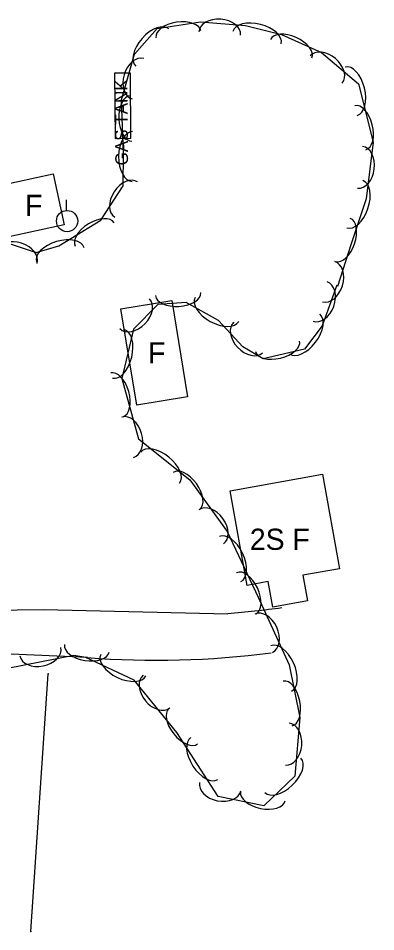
# Model space of a CAD drawing. Extents: x 954793 to 988390, y 1867850 to 1924428.
# Drawn here: x 961116.7 to 961200.9, y 1904919.2 to 1905134.4 of the extents above; entities that cross this region are included whole.
import ezdxf

# ---------------------------------------------------------------- set-up
doc = ezdxf.new("R2010")
doc.units = 0
for name, color, linetype in [('S_BUILDING', 7, 'Continuous'), ('S_BUILDING_ANNOT', 7, 'Continuous'), ('S_DRIVEWAY', 7, 'Continuous'), ('S_TANK', 7, 'Continuous'), ('S_TANK_ANNOT', 7, 'Continuous'), ('S_TREE', 7, 'Continuous'), ('S_UTILITY_POLE', 7, 'Continuous'), ('S_UTL_PT_SYM', 7, 'Continuous'), ('S_WATER_UTILITIES', 7, 'Continuous')]:
    doc.layers.add(name, color=color, linetype=linetype)

msp = doc.modelspace()

# ---------------------------------------------------------------- linework, layer by layer
at = {"layer": 'S_BUILDING'}
for points in [[(961124.96, 1905097.69), (961127.56, 1905085.67), (961114.53, 1905082.84), (961111.93, 1905094.86)], [(961152.84, 1905067.89), (961156.58, 1905045.18), (961144.61, 1905043.21), (961140.87, 1905065.92)], [(961166.6, 1905023.08), (961188.39, 1905026.98), (961192.38, 1905004.71), (961183.75, 1905003.17), (961184.83, 1904997.15), (961176.65, 1904995.68), (961175.57, 1905001.68), (961170.59, 1905000.79)]]:
    msp.add_lwpolyline(points, close=True, dxfattribs=at)
at = {"layer": 'S_DRIVEWAY'}
for points in [[(961091.28, 1904994.72), (961122.72, 1904995.07), (961166.09, 1904994.12)], [(961133.02, 1904983.77), (961113.21, 1904984.69)]]:
    msp.add_lwpolyline(points, dxfattribs=at)
for centre, major_axis, ratio, start_param, end_param in [((961173.93, 1905007.81), (70.97, 8.54), 0.178469, 4.580169, 4.759647), ((961150.94, 1905192.38), (198.83, 72.57), 0.986926, 4.281754, 4.486735)]:
    msp.add_ellipse(centre, major_axis=major_axis, ratio=ratio, start_param=start_param, end_param=end_param, dxfattribs=at)
at = {"layer": 'S_TANK'}
msp.add_lwpolyline([(961139.41, 1905121.41), (961139.54, 1905106.05), (961143.26, 1905106.08), (961143.13, 1905121.44)], close=True, dxfattribs=at)
at = {"layer": 'S_TREE'}
for points in [[(961114.82, 1905081.19), (961120.92, 1905079.19), (961126.23, 1905080.75), (961136.15, 1905086.78), (961141.4, 1905094.91), (961141.46, 1905102.54), (961141.02, 1905115.15), (961144.07, 1905125.86), (961149.43, 1905131.94), (961159.6, 1905133.5), (961170.25, 1905132.67), (961178.73, 1905130.52), (961188.11, 1905126.32), (961196.85, 1905118.94), (961200.32, 1905105.18)], [(961200.32, 1905105.18), (961198.67, 1905091.84), (961195.08, 1905081.21), (961192.55, 1905073.18), (961191.93, 1905071.16)], [(961191.72, 1905071.5), (961188.28, 1905061.91), (961184.1, 1905056.43), (961174.35, 1905054.12), (961169.63, 1905056.98), (961163.84, 1905063.17), (961156.22, 1905067.38), (961149.6, 1905066.95), (961143.87, 1905061.12), (961141.08, 1905049.48), (961145.05, 1905035.31), (961157.08, 1905025.65), (961165.9, 1905013.44), (961173.19, 1904998.04), (961180.54, 1904982.1), (961182.99, 1904969.67), (961181.85, 1904955.83), (961174.53, 1904948.9), (961163.79, 1904951.07), (961154.06, 1904966.11), (961144.03, 1904978.43), (961132.66, 1904983.83), (961129.81, 1904984.31), (961114.21, 1904981.2)]]:
    msp.add_lwpolyline(points, dxfattribs=at)
for centre, major_axis, ratio in [((961154.42, 1905130.56), (-5.29, -0.81), 0.540699), ((961164.14, 1905130.75), (-4.94, 0.39), 0.685311), ((961172.95, 1905129.79), (-5.69, 1.44), 0.55008), ((961148.28, 1905127.44), (-3.88, -4.4), 0.55008), ((961181, 1905127.18), (-4.88, 2.18), 0.540699), ((961144.91, 1905120.12), (-1.36, -4.77), 0.685311), ((961189.22, 1905122.27), (-3.78, 3.2), 0.685311), ((961195.11, 1905117.18), (-1.43, 5.69), 0.55008), ((961143.3, 1905110.77), (0.19, -5.34), 0.540699), ((961197.28, 1905108.58), (-1.31, 5.18), 0.540699), ((961143.58, 1905101.81), (-0.05, -5.87), 0.55008), ((961197.19, 1905099.25), (0.61, 4.92), 0.685311), ((961142.13, 1905091.65), (-2.69, -4.16), 0.685311), ((961196, 1905090.55), (1.88, 5.56), 0.55008), ((961134.72, 1905083.43), (-4.57, -2.78), 0.540699), ((961193.16, 1905082.15), (1.71, 5.06), 0.540699), ((961116.43, 1905078.16), (-4.71, 1.55), 0.685311), ((961126.61, 1905078.65), (-5.63, -1.65), 0.55008), ((961189.8, 1905072.33), (1.44, 4.74), 0.685311), ((961187.81, 1905067.64), (1.67, 4.66), 0.685311), ((961154.37, 1905069.39), (5.33, 0.35), 0.540699), ((961144.13, 1905064.78), (3.47, 3.53), 0.685311), ((961163.5, 1905065.78), (5.14, -2.84), 0.55008), ((961170.84, 1905059.17), (3.38, -3.62), 0.685311), ((961184.15, 1905059.99), (3.56, 4.66), 0.55008), ((961140.3, 1905055.32), (1.37, 5.71), 0.55008), ((961177.77, 1905057.11), (5.2, 1.23), 0.540699), ((961139.94, 1905045.66), (-1.44, 5.15), 0.540699), ((961142.48, 1905035.67), (-1.34, 4.77), 0.685311), ((961150.13, 1905028.51), (-4.57, 3.68), 0.55008), ((961156.33, 1905023.06), (-3.13, 4.33), 0.540699), ((961162.15, 1905014.56), (-2.9, 4.02), 0.685311), ((961166.62, 1905006.97), (-2.51, 5.3), 0.55008), ((961170.42, 1904998.95), (-2.29, 4.83), 0.540699), ((961174.5, 1904989.52), (-2.07, 4.5), 0.685311), ((961178.61, 1904981.21), (-2.45, 5.33), 0.55008), ((961121.91, 1904985.16), (4.86, 0.97), 0.685311), ((961132.84, 1904985.95), (5.27, -0.88), 0.540699), ((961141.43, 1904982.02), (5.3, -2.52), 0.55008), ((961149.27, 1904975.77), (3.13, -3.84), 0.685311), ((961180.17, 1904972.99), (-1.04, 5.25), 0.540699), ((961155.57, 1904967.62), (3.38, -4.14), 0.540699), ((961180.08, 1904963.39), (0.41, 4.94), 0.685311), ((961160.54, 1904960), (3.19, -4.93), 0.55008), ((961179.03, 1904956.08), (4.26, 4.04), 0.55008), ((961164.26, 1904953.4), (4.86, -0.98), 0.685311), ((961174.31, 1904951.11), (5.24, -1.06), 0.540699)]:
    msp.add_ellipse(centre, major_axis=major_axis, ratio=ratio, start_param=3.141593, end_param=6.283185, dxfattribs=at)
at = {"layer": 'S_UTILITY_POLE'}
msp.add_line((961128.07, 1905089.11), (961128.07, 1905091.59), dxfattribs=at)
msp.add_circle((961128.21, 1905086.59), 2.5, dxfattribs=at)
at = {"layer": 'S_UTL_PT_SYM'}
for points in [[(961123.79, 1904979.96), (961123.74, 1904979.96), (961123.79, 1904979.96), (961123.78, 1904979.91), (961123.79, 1904979.96), (961123.84, 1904979.95), (961123.79, 1904979.96), (961123.79, 1904980.01)], [(961123.79, 1904979.96), (961123.74, 1904979.96), (961123.79, 1904979.96), (961123.78, 1904979.91), (961123.79, 1904979.96), (961123.84, 1904979.95), (961123.79, 1904979.96), (961123.79, 1904980.01)], [(961119.65, 1904919.27), (961119.6, 1904919.27), (961119.65, 1904919.27), (961119.65, 1904919.22), (961119.65, 1904919.27), (961119.7, 1904919.27), (961119.65, 1904919.27), (961119.65, 1904919.32)], [(961119.65, 1904919.27), (961119.6, 1904919.27), (961119.65, 1904919.27), (961119.65, 1904919.22), (961119.65, 1904919.27), (961119.7, 1904919.27), (961119.65, 1904919.27), (961119.65, 1904919.32)]]:
    msp.add_lwpolyline(points, close=True, dxfattribs=at)
for points in [[(961123.79, 1904979.96), (961123.79, 1904980.01), (961123.79, 1904979.96), (961123.74, 1904979.96), (961123.79, 1904979.96), (961123.79, 1904979.91), (961123.79, 1904979.96), (961123.84, 1904979.96)], [(961119.65, 1904919.27), (961119.65, 1904919.32), (961119.65, 1904919.27), (961119.6, 1904919.27), (961119.65, 1904919.27), (961119.65, 1904919.22), (961119.65, 1904919.27), (961119.7, 1904919.27)]]:
    msp.add_lwpolyline(points, dxfattribs=at)
at = {"layer": 'S_WATER_UTILITIES'}
msp.add_line((961119.65, 1904919.27), (961123.79, 1904979.96), dxfattribs=at)
msp.add_lwpolyline([(961119.65, 1904919.27), (961123.79, 1904979.96)], dxfattribs=at)
msp.add_lwpolyline([(961119.65, 1904919.27), (961123.79, 1904979.96)], dxfattribs=at)

# ---------------------------------------------------------------- texts
at = {"layer": 'S_BUILDING_ANNOT'}
for s, p in [('F', (961118.31, 1905087.77)), ('F', (961147.29, 1905053.05)), ('2S F', (961171.25, 1905009.15))]:
    msp.add_text(s, height=5, dxfattribs=at).set_placement(p)
at = {"layer": 'S_TANK_ANNOT'}
msp.add_text('GAS TANK', height=3, rotation=90.4863, dxfattribs=at).set_placement((961142.57, 1905099.71))

doc.saveas('drawing.dxf')
